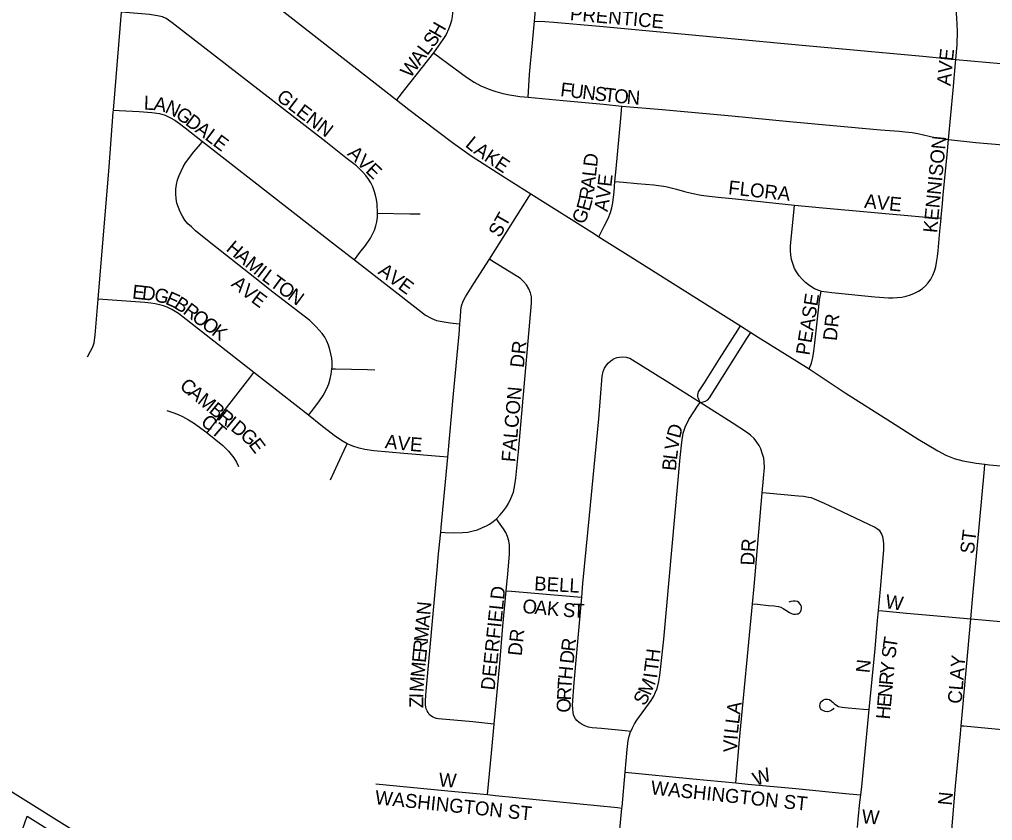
# Model space of a CAD drawing. Extents: x 1410790 to 1770854, y 566777 to 831614.
# Drawn here: x 1536162 to 1539653, y 709330 to 712205 of the extents above; entities that cross this region are included whole.
import ezdxf

# ---------------------------------------------------------------- set-up
doc = ezdxf.new("R2010")
doc.units = 0
for name, color, linetype in [('GM_X_City_Street', 7, 'Continuous'), ('GM_X_City_Street_Text', 7, 'Continuous'), ('GM_X_Corporation', 7, 'Continuous')]:
    doc.layers.add(name, color=color, linetype=linetype)

msp = doc.modelspace()

# ---------------------------------------------------------------- linework, layer by layer
at = {"layer": 'GM_X_City_Street'}
for points in [[(1537749.7, 712311.3), (1537740.5, 712304.3), (1537732.4, 712295.7), (1537727.2, 712287), (1537722.1, 712273.9), (1537719, 712256.6), (1537716.7, 712239), (1537714.1, 712215.2), (1537711.9, 712201), (1537707.6, 712184.8), (1537701.7, 712169.5), (1537692.3, 712151.1), (1537680.8, 712133.1), (1537646.8, 712085.2)], [(1539521.5, 712061.4), (1539526.1, 712113.3), (1539527.7, 712162), (1539525.5, 712210.7), (1539522.3, 712242.9), (1539516.6, 712274.7), (1539508.6, 712306), (1539503.7, 712320.7)], [(1537054.6, 712276.3), (1537514.2, 711916.3)], [(1538009.3, 712198.7), (1538017.5, 712290.7)], [(1536498.8, 711879.5), (1536527.7, 712230.1)], [(1537446.8, 711509.3), (1537445, 711542.3), (1537442.7, 711558.1), (1537439.2, 711573.7), (1537434.8, 711589), (1537429, 711603.8), (1537422.1, 711618), (1537413.9, 711631.6), (1537404.5, 711644.4), (1537394.2, 711656.5), (1537371.2, 711678.8), (1537332.8, 711708.5), (1537260.5, 711765), (1536709.8, 712192.8), (1536688.3, 712207.4), (1536674.4, 712213.6), (1536657, 712217.8), (1536628.6, 712222), (1536542.4, 712228.9), (1536527.7, 712230.1)], [(1537986.6, 711925.6), (1537992.2, 712007.3), (1537995.7, 712046.9), (1537998.8, 712081.9), (1538009.3, 712198.7)], [(1538009.3, 712198.7), (1538046.8, 712196.7), (1538079.6, 712194.9), (1538243.1, 712180.2), (1538537.3, 712153.4), (1538753.9, 712132.4), (1538905.9, 712118.4), (1538996.9, 712109.9), (1539402.9, 712072.3), (1539521.5, 712061.4)], [(1537646.8, 712085.2), (1537542.8, 711952.7), (1537514.2, 711916.3)], [(1537646.8, 712085.2), (1537724.9, 712027.4), (1537765.5, 711997.6), (1537793.8, 711979.6), (1537817.6, 711966.7), (1537849.7, 711952.8), (1537871.4, 711945.9), (1537895.7, 711939), (1537920, 711933.7), (1537942.7, 711930.3), (1537957.3, 711928.5), (1537972.1, 711926.9), (1537986.6, 711925.6)], [(1539495.5, 711773.3), (1539511.6, 711950.7), (1539520.1, 712048.4), (1539521.5, 712061.4)], [(1539521.5, 712061.4), (1539844.3, 712031.6), (1540089.4, 712008), (1540318.3, 711988.6), (1540514.2, 711969), (1540694, 711952.7), (1540770.4, 711945.8), (1540795.1, 711943.4)], [(1537514.2, 711916.3), (1537558.9, 711881.2), (1537715.4, 711762.4), (1537782.3, 711715.6), (1537906.1, 711635.9), (1537996.5, 711579)], [(1537986.6, 711925.6), (1538112, 711913.7), (1538256.9, 711900), (1538323.1, 711893.8)], [(1538298.5, 711623.2), (1538302.8, 711668.7), (1538319.1, 711849.6), (1538323.1, 711893.8)], [(1538323.1, 711893.8), (1538467.4, 711881.8), (1538717.8, 711858.1), (1538924.9, 711838.5), (1539251.9, 711808.8), (1539318.5, 711803.5), (1539339.7, 711801.7), (1539364.4, 711798.7), (1539385.5, 711794.9), (1539446.7, 711780.7), (1539495.5, 711773.3)], [(1536444.2, 711200.2), (1536483.1, 711675.6), (1536498.2, 711871.7), (1536498.8, 711879.5)], [(1536498.8, 711879.5), (1536519.5, 711878.2), (1536590.6, 711873.6), (1536636, 711870.3), (1536663.6, 711867), (1536684.2, 711861.2), (1536703.8, 711851.9), (1536718.9, 711842.6), (1536736, 711831.5), (1536756.4, 711815), (1536818.6, 711766.6)], [(1537282.5, 710951.1), (1537283.1, 710957.2), (1537283.4, 710973.1), (1537282.1, 710989), (1537279.4, 711004.7), (1537275.5, 711020.3), (1537270.5, 711035.5), (1537264.3, 711050.3), (1537256.8, 711064.3), (1537247.7, 711077.3), (1537226.6, 711101.8), (1537203.2, 711123.9), (1537071.3, 711226.1), (1537005.7, 711277), (1536841.9, 711407), (1536793.5, 711445.6), (1536778.5, 711460), (1536766.3, 711471.5), (1536755.4, 711484.5), (1536746, 711498.7), (1536738.3, 711513.7), (1536731.8, 711529.3), (1536726.8, 711545.4), (1536723.7, 711562.1), (1536722.4, 711579), (1536722.9, 711595.9), (1536725.1, 711612.7), (1536729.1, 711629.1), (1536734.7, 711645), (1536741.3, 711660.3), (1536749, 711675.2), (1536757.9, 711689.5), (1536787.6, 711729), (1536810.9, 711757.3), (1536818.6, 711766.6)], [(1536818.6, 711766.6), (1537296, 711394.7), (1537363.6, 711342.1)], [(1539468.9, 711491), (1539469.2, 711494.8), (1539473.6, 711543.6), (1539476.3, 711576.3), (1539489.5, 711706.4), (1539495.5, 711773.3)], [(1539495.5, 711773.3), (1539593.3, 711763.2), (1539804.2, 711745.4)], [(1538241, 711424.7), (1538259.9, 711462.4), (1538274.1, 711490.7), (1538282.7, 711512.2), (1538287.6, 711528.8), (1538290.7, 711546.7), (1538295.1, 711586.4), (1538298.5, 711623.2)], [(1538298.5, 711623.2), (1538328.9, 711620.5), (1538377.8, 711616.1), (1538437.9, 711610.7), (1538481.3, 711604.6), (1538519.5, 711595.1), (1538548.1, 711587.3), (1538573.3, 711581.2), (1538608, 711574.2), (1538636.7, 711569.9), (1538668.8, 711566.3), (1538731.3, 711560.4), (1538942.9, 711537.7)], [(1537847.8, 711344.5), (1537868.3, 711376.8), (1537989.6, 711568.1), (1537996.5, 711579)], [(1537996.5, 711579), (1538224.9, 711435.1), (1538241, 711424.7)], [(1539038.3, 711229.6), (1539029.5, 711232.3), (1539014.9, 711238), (1539004.7, 711244.1), (1538993.5, 711251.8), (1538981.7, 711260.9), (1538969.9, 711272), (1538959, 711285), (1538950.3, 711298.4), (1538942.8, 711311.3), (1538936.5, 711328.4), (1538932.4, 711343.2), (1538929.5, 711359.8), (1538928.2, 711374.6), (1538928.1, 711389.4), (1538929.3, 711405.5), (1538931.6, 711427.4), (1538941.5, 711524.5), (1538942.9, 711537.7)], [(1538942.9, 711537.7), (1539044.8, 711528.5), (1539402.3, 711496.1), (1539435, 711493.6), (1539468.9, 711491)], [(1537363.6, 711342.1), (1537383.5, 711367.7), (1537403.4, 711393.2), (1537421.2, 711419.8), (1537428.7, 711433.8), (1537435, 711448.5), (1537440.3, 711463.5), (1537444, 711478.8), (1537446.2, 711494.4), (1537446.8, 711509.3)], [(1537446.8, 711509.3), (1537562.9, 711506.5), (1537599, 711506.5)], [(1539038.3, 711229.6), (1539059, 711226.5), (1539076.2, 711224.6), (1539230.9, 711209.1), (1539279.6, 711205.8), (1539295.7, 711205.5), (1539310.9, 711206.8), (1539327.5, 711208.4), (1539343.1, 711211.6), (1539358.4, 711216.1), (1539373.1, 711222), (1539387.2, 711229.3), (1539400.4, 711237.9), (1539412.3, 711248.1), (1539422.6, 711259.8), (1539431.4, 711272.9), (1539438.7, 711286.9), (1539444.6, 711301.7), (1539449.3, 711316.9), (1539452.6, 711332.5), (1539455.9, 711353.5), (1539458.5, 711374.3), (1539463.6, 711431.5), (1539468.9, 711491)], [(1538241, 711424.7), (1538355.7, 711352.7), (1538646.5, 711169.6), (1538748.7, 711104.8)], [(1537363.6, 711342.1), (1537601.3, 711157), (1537619.1, 711143.8), (1537640.8, 711130.7), (1537657.9, 711124.1), (1537678.3, 711120.1), (1537706.6, 711115.5), (1537728.3, 711113.5), (1537741.8, 711112.3)], [(1537741.8, 711112.3), (1537743.6, 711136.1), (1537745.6, 711161.5), (1537747.6, 711176.8), (1537754.3, 711193.5), (1537761.6, 711209.5), (1537792.3, 711256.8), (1537847.8, 711344.5)], [(1537872.9, 710411.8), (1537887.1, 710426.7), (1537898.8, 710441.1), (1537909.2, 710455.5), (1537916.1, 710467.9), (1537925, 710485.1), (1537933.9, 710508.5), (1537939.4, 710534), (1537942.2, 710558), (1537952.1, 710653.4), (1537998.6, 711186.8), (1537998.8, 711208.7), (1537995, 711224), (1537988.9, 711238.2), (1537980.6, 711251.8), (1537970.7, 711263.9), (1537959, 711274.4), (1537856.9, 711338.8), (1537847.8, 711344.5)], [(1538995.5, 710950.8), (1539003.3, 710970.8), (1539008.5, 710990.8), (1539012.3, 711014.1), (1539014.9, 711033.7), (1539019.4, 711076.4), (1539026.3, 711141), (1539029.6, 711173.1), (1539032.9, 711197.8), (1539035.6, 711216.6), (1539038.3, 711229.6)], [(1536405.7, 710993.8), (1536416.3, 711013.5), (1536425.2, 711029.8), (1536429.6, 711043.7), (1536433.4, 711071.4), (1536444.2, 711200.2)], [(1537003.1, 710937.3), (1536759.9, 711127.8), (1536732.6, 711148.9), (1536708, 711164), (1536691.1, 711172.2), (1536678.5, 711176.6), (1536664.5, 711180.1), (1536648.8, 711184.2), (1536633.2, 711186.3), (1536611.5, 711188.2), (1536444.2, 711200.2)], [(1537698.4, 710633.2), (1537719.6, 710861.5), (1537739, 711075.5), (1537741.8, 711112.3)], [(1538603.8, 710829.8), (1538602.6, 710833.4), (1538599.4, 710840.9), (1538597.3, 710846.6), (1538596.4, 710851.6), (1538596, 710856.8), (1538598.5, 710867.7), (1538619.4, 710901), (1538674, 710986.3), (1538738.9, 711089.2), (1538748.7, 711104.8)], [(1538603.8, 710829.8), (1538615.5, 710832.5), (1538623.8, 710834.7), (1538631.6, 710839), (1538638.2, 710846.3), (1538771.8, 711059.2), (1538785.7, 711081.4)], [(1538748.7, 711104.8), (1538785.7, 711081.4)], [(1538785.7, 711081.4), (1538812.3, 711064.6), (1538995.5, 710950.8)], [(1538179.2, 710131.5), (1538183.6, 710180.8), (1538207.5, 710423.9), (1538240.1, 710770.7), (1538252.7, 710924), (1538256.7, 710941.1), (1538260.5, 710952.5), (1538268.1, 710963.8), (1538274.9, 710972.2), (1538284, 710979.7), (1538292.3, 710985.8)], [(1538603.8, 710829.8), (1538601.5, 710831.3), (1538488.6, 710902.8), (1538390.4, 710964.3), (1538351.5, 710987.3), (1538340.1, 710991.9), (1538327.2, 710992.6), (1538315.1, 710991.9), (1538305.2, 710989.6), (1538292.3, 710985.8)], [(1536835, 710720.6), (1536846, 710734.8), (1536988.1, 710918), (1537003.1, 710937.3)], [(1537198.8, 710783.9), (1537003.1, 710937.3)], [(1537198.8, 710783.9), (1537209.1, 710797.3), (1537236.3, 710832.7), (1537251, 710854.9), (1537264.6, 710879.5), (1537271.6, 710897.4), (1537276.5, 710914.8), (1537279.8, 710931.1), (1537281.3, 710941.3), (1537282.5, 710951.1)], [(1537282.5, 710951.1), (1537295.1, 710950.8), (1537411, 710948.2), (1537436.8, 710947.6)], [(1538995.5, 710950.8), (1539124.3, 710865.1), (1539290.3, 710759.8), (1539386.8, 710697.9), (1539456.7, 710655.8), (1539485.5, 710641), (1539515.4, 710629.2), (1539546.5, 710620.5), (1539594.4, 710611.8), (1539625.6, 710608.3)], [(1536690.5, 710801.2), (1536716, 710793.1), (1536731.6, 710786.8), (1536746.8, 710779.5), (1536768.5, 710768.2), (1536786.3, 710757), (1536833.5, 710721.8), (1536835, 710720.6)], [(1538355.7, 709649.4), (1538360.9, 709662.1), (1538368.1, 709676.3), (1538376.4, 709690.1), (1538428.6, 709760.9), (1538437.5, 709775.5), (1538444.4, 709790.7), (1538450.2, 709804), (1538455.9, 709828.1), (1538459, 709849.6), (1538463.4, 709882.3), (1538473.7, 709980.5), (1538532.1, 710632.4), (1538538.4, 710687.7), (1538543.5, 710720), (1538550.5, 710741.6), (1538563.8, 710768.9), (1538597.3, 710820), (1538603.8, 710829.8)], [(1538831.8, 710557.7), (1538834.8, 710596.4), (1538833.8, 710616.9), (1538832.5, 710630.5), (1538827.2, 710647.9), (1538821.9, 710663.8), (1538815.9, 710675.9), (1538807.5, 710687.3), (1538797.7, 710700.2), (1538784.8, 710712.3), (1538770.4, 710723.7), (1538719.6, 710757), (1538603.8, 710829.8)], [(1537337.2, 710681.6), (1537322.9, 710689.6), (1537309.7, 710698.4), (1537291.4, 710711.7), (1537243.5, 710748.9), (1537198.8, 710783.9)], [(1536835, 710720.6), (1536891.5, 710675), (1536911.5, 710655.4), (1536930.7, 710631.8), (1536940.1, 710616.2), (1536947.6, 710600.2)], [(1537277.2, 710552.8), (1537303.7, 710609.5), (1537333.7, 710673.9), (1537337.2, 710681.6)], [(1537698.4, 710633.2), (1537669.3, 710635.8), (1537540.5, 710647.3), (1537432.6, 710656.3), (1537401.1, 710661.3), (1537380.3, 710665.7), (1537358.2, 710672.6), (1537337.2, 710681.6)], [(1537673.2, 710364.1), (1537675, 710381.6), (1537698.4, 710633.2)], [(1539575.5, 710053.6), (1539581.7, 710123), (1539624, 710590.2), (1539625.6, 710608.3)], [(1539625.6, 710608.3), (1539643, 710606.5), (1539936.7, 710579.9), (1539971.7, 710576.2)], [(1538827.2, 710505.1), (1538831.8, 710557), (1538831.8, 710557.7)], [(1538791.7, 710107.1), (1538797.7, 710169.9), (1538827.2, 710505.1)], [(1539244.1, 710083.1), (1539250.9, 710160.5), (1539263.2, 710301.5), (1539263.1, 710321.3), (1539262, 710334.2), (1539259.1, 710348.3), (1539255, 710359.9), (1539248.6, 710368.7), (1539240.4, 710375.7), (1539229.3, 710382.7), (1539209.8, 710392.2), (1539090.8, 710448.3), (1539050.7, 710466.9), (1539014.3, 710483.5), (1539003.5, 710487.1), (1538992.8, 710489.4), (1538975, 710492.2), (1538956.8, 710494.1), (1538841.3, 710503.9), (1538827.2, 710505.1)], [(1537673.2, 710364.1), (1537689, 710363.4), (1537718.6, 710362), (1537750.9, 710362.7), (1537770.9, 710364.8), (1537789.9, 710369.3), (1537805.4, 710373.4), (1537823.2, 710381.3), (1537837.6, 710387.4), (1537847.9, 710393.6), (1537861, 710402.6), (1537872.9, 710411.8)], [(1537908.2, 710154.4), (1537913.8, 710214.5), (1537920, 710286.1), (1537920.3, 710302.1), (1537919.6, 710317.8), (1537917.3, 710333.4), (1537913.2, 710348.5), (1537907.1, 710362.9), (1537899, 710376.4), (1537880, 710402.1), (1537872.9, 710411.8)], [(1537865, 709675.9), (1537853, 709677), (1537789, 709683.3), (1537665.2, 709694.3), (1537657.7, 709695.9), (1537650.3, 709698.4), (1537643.6, 709701.8), (1537637.5, 709705.8), (1537632.1, 709710.5), (1537627.6, 709716.7), (1537624.2, 709723.1), (1537621.3, 709730.2), (1537619.3, 709736.6), (1537618.5, 709745.3), (1537618.3, 709761.1), (1537620.7, 709793.6), (1537659.7, 710216.3), (1537665.4, 710287), (1537673.2, 710364.1)], [(1537865, 709675.9), (1537885, 709892.6), (1537896.5, 710027.6), (1537908.2, 710154.4)], [(1537908.2, 710154.4), (1537927.1, 710152.8), (1538164.1, 710132.7), (1538179.2, 710131.5)], [(1538355.7, 709649.4), (1538335.4, 709651.3), (1538250, 709659.3), (1538217.1, 709662.6), (1538203, 709664.9), (1538190.4, 709669.2), (1538181.2, 709674.1), (1538170, 709680.9), (1538161.7, 709688.1), (1538156.9, 709694), (1538151.1, 709705.1), (1538148.5, 709716), (1538146.8, 709729.9), (1538145.8, 709743.9), (1538151.6, 709825.4), (1538179.2, 710131.5)], [(1538732.1, 709464.8), (1538733.3, 709478.2), (1538745.4, 709619.1), (1538791.7, 710107.1)], [(1538791.7, 710107.1), (1538809.4, 710105.5), (1538849.4, 710101.8), (1538870.1, 710099.8), (1538885.5, 710097.8), (1538893.6, 710095.4), (1538902.5, 710090.5), (1538911.8, 710084), (1538924.4, 710076.3), (1538931.4, 710073), (1538938.6, 710070.3), (1538945.9, 710069.9), (1538951.4, 710070.9), (1538955.6, 710071.9), (1538960, 710074.3), (1538963.7, 710078.8), (1538966.5, 710084.4), (1538967.3, 710090.5), (1538967.3, 710096.6), (1538966.1, 710101.1), (1538963.3, 710106.3), (1538958.8, 710112), (1538953.2, 710115.2), (1538945.1, 710117.2), (1538937.4, 710117.2), (1538929.7, 710115.6), (1538922.7, 710112.8)], [(1539211, 709727.9), (1539231.6, 709946.3), (1539241, 710047.9), (1539244.1, 710083.1)], [(1539244.1, 710083.1), (1539260, 710081.6), (1539344.2, 710073.9), (1539441.9, 710065.5), (1539575.5, 710053.6)], [(1539541.2, 709669.7), (1539575.5, 710053.6)], [(1539575.5, 710053.6), (1539898.2, 710024.8), (1539922.5, 710022.7)], [(1539084.1, 709732.7), (1539081.2, 709729.6), (1539077.2, 709725.4), (1539069.9, 709721.7), (1539061.6, 709719.8), (1539052.4, 709720.8), (1539044.6, 709724), (1539039.6, 709727.2), (1539036.4, 709731.3), (1539034.6, 709735.4), (1539033.8, 709741.7), (1539034.6, 709748.7), (1539036.8, 709755.1), (1539041.4, 709759.7), (1539046.5, 709763), (1539052.9, 709764.8), (1539060.7, 709765.2), (1539068.9, 709763.4), (1539075.8, 709758.4), (1539081, 709753.4), (1539085, 709749.6), (1539090.5, 709744.6), (1539100.1, 709739.1), (1539113.9, 709735.9), (1539135.4, 709733.6), (1539190, 709729.5), (1539211, 709727.9)], [(1539180.7, 709422.2), (1539184.8, 709451.8), (1539211, 709727.9)], [(1537840.8, 709422.6), (1537855.4, 709571.7), (1537865, 709675.9)], [(1538335.2, 709502.7), (1538341.8, 709584.7), (1538346.3, 709616.7), (1538349.9, 709632.2), (1538354.8, 709647.4), (1538355.7, 709649.4)], [(1539505, 709274), (1539507, 709296.5), (1539521, 709452.9), (1539538.7, 709641), (1539541.2, 709669.7)], [(1539541.2, 709669.7), (1539549.9, 709668.9), (1539662.3, 709659.1), (1539887.7, 709638.8)], [(1538323.6, 709374.5), (1538324.1, 709379.3), (1538335.2, 709502.7)], [(1538335.2, 709502.7), (1538577.5, 709479.8), (1538732.1, 709464.8)], [(1537440.1, 709460.8), (1537723.7, 709433.2), (1537840.8, 709422.6)], [(1538732.1, 709464.8), (1538775.7, 709460.6), (1538947.6, 709444.4), (1539125.8, 709426.7), (1539166, 709423.4), (1539180.7, 709422.2)], [(1537840.8, 709422.6), (1537869.7, 709419.9), (1538307, 709376.2), (1538323.6, 709374.5)], [(1539168.2, 709304.2), (1539171.5, 709333.5), (1539177, 709395.5), (1539180.7, 709422.2)], [(1538261, 708663.1), (1538260, 708712.2), (1538259.3, 708744.4), (1538263, 708793.1), (1538280.8, 708955.7), (1538310.1, 709232.5), (1538323.6, 709374.5)]]:
    msp.add_lwpolyline(points, dxfattribs=at)
at = {"layer": 'GM_X_Corporation'}
for points in [[(1536520.5, 709189.3), (1536084.2, 709462.2), (1536052.3, 709474.8), (1535988.8, 709512.1), (1535933.4, 709557.2), (1535148.9, 709821.5), (1535460.4, 713294.3), (1535611.1, 714972.1), (1538125.2, 714742.2), (1538076.8, 714189.3), (1538066.4, 714107.8), (1539266.6, 713984.3), (1539191.9, 713263.2), (1540541.3, 713138.1)], [(1536163.8, 709274), (1536188.9, 709345.1), (1536596.1, 709090.4)]]:
    msp.add_lwpolyline(points, dxfattribs=at)

# ---------------------------------------------------------------- texts
at = {"layer": 'GM_X_City_Street_Text'}
for s, rotation, p in [('PRENTICE', 354.8051, (1538135.5, 712202.1)), ('H', 60.1946, (1537671, 712134.4)), ('S', 53.0044, (1537646, 712100.6)), ('L', 53.0153, (1537624.9, 712072.5)), ('AVE', 84.2851, (1539502.5, 711964.7)), ('W', 53.009, (1537564, 711991.6)), ('A', 53.0057, (1537598.4, 712037.3)), ('F', 353.2918, (1538100.6, 711929.3)), ('U', 353.3161, (1538135.5, 711925.2)), ('N', 353.2965, (1538179.2, 711920.1)), ('S', 353.3115, (1538223, 711914.9)), ('T', 353.2918, (1538257.9, 711910.8)), ('O', 354.1684, (1538293.7, 711906.6)), ('N', 355.7532, (1538339, 711902)), ('L', 357.7591, (1536607.3, 711880.9)), ('A', 349.2709, (1536640.6, 711879.8)), ('N', 334.3882, (1536680.5, 711872.7)), ('GLENN', 322.6514, (1537080, 711918.6)), ('G', 323.7814, (1536718.1, 711854.9)), ('D', 323.1323, (1536753.5, 711829)), ('A', 323.1444, (1536788.7, 711802.6)), ('L', 323.141, (1536823.9, 711776.2)), ('E', 323.1434, (1536852.1, 711755.1)), ('L', 320.7087, (1537758.2, 711750.9)), ('KENNISON', 84.4481, (1539454.1, 711436.8)), ('AVE', 316.3889, (1537335.8, 711720)), ('A', 324.9088, (1537788.6, 711726.2)), ('K', 326.3108, (1537825.7, 711700.1)), ('E', 326.3159, (1537862.3, 711675.7)), ('D', 83.2825, (1538234, 711673.6)), ('L', 83.2917, (1538229.9, 711638.6)), ('A', 83.362, (1538224.8, 711594.9)), ('E', 83.5741, (1538285.4, 711602.7)), ('R', 80.4388, (1538217.8, 711553.1)), ('V', 82.4916, (1538279.5, 711558.1)), ('FLORA', 353.7954, (1538703.3, 711577.3)), ('E', 74.6599, (1538207.3, 711513.8)), ('AVE', 354.0973, (1539191.6, 711528.9)), ('A', 80.4047, (1538271.9, 711512.7)), ('ST', 60.2509, (1537884.5, 711418.6)), ('G', 66.2417, (1538186.9, 711466)), ('H', 320.0056, (1536899.9, 711377.1)), ('A', 320.0056, (1536933.6, 711348.8)), ('M', 320.3923, (1536967.6, 711320.3)), ('I', 322.5241, (1537009.9, 711285.4)), ('AVE', 323.5321, (1537445, 711293.9)), ('L', 323.5608, (1537028.1, 711271.4)), ('T', 323.6667, (1537056.5, 711250.5)), ('E', 353.7865, (1536564.5, 711203.3)), ('A', 319.7662, (1536918.4, 711250.5)), ('V', 322.3932, (1536953.9, 711220.5)), ('O', 323.6863, (1537084.9, 711229.6)), ('D', 353.8135, (1536599.5, 711199.5)), ('G', 345.712, (1536641.4, 711195.1)), ('E', 335.9709, (1536681.9, 711185)), ('E', 323.6756, (1536989.7, 711192.9)), ('N', 323.6721, (1537120.4, 711203.5)), ('PEASE', 80.9589, (1538996.5, 710997.2)), ('B', 327.7514, (1536712.4, 711171.5)), ('R', 323.662, (1536745.1, 711150.9)), ('O', 323.3684, (1536777, 711127.5)), ('O', 323.3684, (1536812.3, 711101.3)), ('K', 323.3684, (1536847.6, 711075)), ('DR', 83.9889, (1539094.3, 711049.6)), ('DR', 83.9889, (1537971.3, 710952.9)), ('C', 320.5816, (1536732.9, 710883.1)), ('A', 320.5722, (1536763.5, 710857.9)), ('FALCON', 84.987, (1537940.5, 710614.5)), ('M', 320.5836, (1536797.5, 710830)), ('B', 320.5816, (1536838.3, 710796.5)), ('R', 320.575, (1536868.9, 710771.3)), ('CT', 319.3961, (1536808.6, 710754.2)), ('I', 320.5891, (1536899.5, 710746.2)), ('D', 320.5722, (1536916.5, 710732.2)), ('G', 319.8349, (1536950.3, 710704.4)), ('D', 74.9989, (1538531.6, 710698.7)), ('E', 307.0721, (1536981.9, 710678.1)), ('A', 352.9441, (1537471.4, 710666.5)), ('V', 354.0052, (1537516.1, 710661)), ('E', 355.5188, (1537561.3, 710656.2)), ('V', 81.145, (1538525.1, 710656.7)), ('B', 84.4658, (1538516.9, 710583.1)), ('L', 82.6987, (1538520.7, 710622.1)), ('ST', 82.8783, (1539586.1, 710284.3)), ('DR', 86.9833, (1538798.5, 710244)), ('BELL', 356.7313, (1538007.6, 710156.1)), ('DEERFIELD', 83.9893, (1537866.3, 709795.3)), ('W', 351.2455, (1539266.2, 710092.5)), ('N', 84.6709, (1537635.7, 710065.2)), ('O', 354.8125, (1537964.9, 710074.8)), ('A', 354.7907, (1538008.7, 710070.9)), ('K', 354.8739, (1538052.6, 710066.9)), ('S', 355.3346, (1538110, 710061.7)), ('T', 357.4023, (1538147.1, 710058.7)), ('A', 84.6709, (1537631.6, 710021.4)), ('M', 84.6646, (1537626.7, 709968.8)), ('DR', 83.9889, (1537963.5, 709918.8)), ('R', 84.6725, (1537623, 709929.4)), ('R', 83.8361, (1538154.6, 709934.3)), ('T', 81.4449, (1539308.5, 709944.4)), ('E', 84.669, (1537619.7, 709894.3)), ('D', 83.8239, (1538149.8, 709890.6)), ('H', 83.1581, (1538456.5, 709895.2)), ('S', 83.4274, (1539304.6, 709909.9)), ('M', 84.6646, (1537614.8, 709841.7)), ('T', 82.7886, (1538452, 709859.9)), ('N', 84.2807, (1539212.1, 709857.3)), ('Y', 84.5395, (1539299, 709853.2)), ('CLAY', 85.2367, (1539542.1, 709747.1)), ('H', 84.2307, (1538144, 709833.8)), ('I', 82.684, (1538449.2, 709838)), ('R', 84.8814, (1539295.5, 709813.8)), ('M', 85.7885, (1537610.9, 709789.4)), ('T', 86.4322, (1538141.8, 709799.2)), ('M', 67.5357, (1538425.3, 709775.3)), ('R', 87.6707, (1538140.3, 709759.9)), ('S', 59.2401, (1538403.8, 709738)), ('N', 84.897, (1539291.6, 709770)), ('Z', 89.8497, (1537610.5, 709733.1)), ('I', 88.863, (1537610.5, 709768.1)), ('O', 87.6605, (1538138.5, 709715.9)), ('A', 82.8668, (1538748, 709708.9)), ('E', 84.8901, (1539288.5, 709734.9)), ('H', 84.9006, (1539284.6, 709691.1)), ('L', 82.8784, (1538743.7, 709673.9)), ('L', 83.0986, (1538739.4, 709639)), ('V', 88.8634, (1538736.8, 709574.5)), ('I', 85.2291, (1538737.7, 709617.6)), ('W', 20.7024, (1538804.3, 709452.4)), ('W', 355.6039, (1537664.6, 709452.1)), ('WASHINGTON ST', 353.9923, (1538425.1, 709423.8)), ('WASHINGTON ST', 353.9922, (1537435.5, 709388.6)), ('N', 84.2916, (1539506.9, 709382.1)), ('W', 355.6039, (1539182.6, 709320.1))]:
    msp.add_text(s, height=50, rotation=rotation, dxfattribs=at).set_placement(p)

doc.saveas('drawing.dxf')
